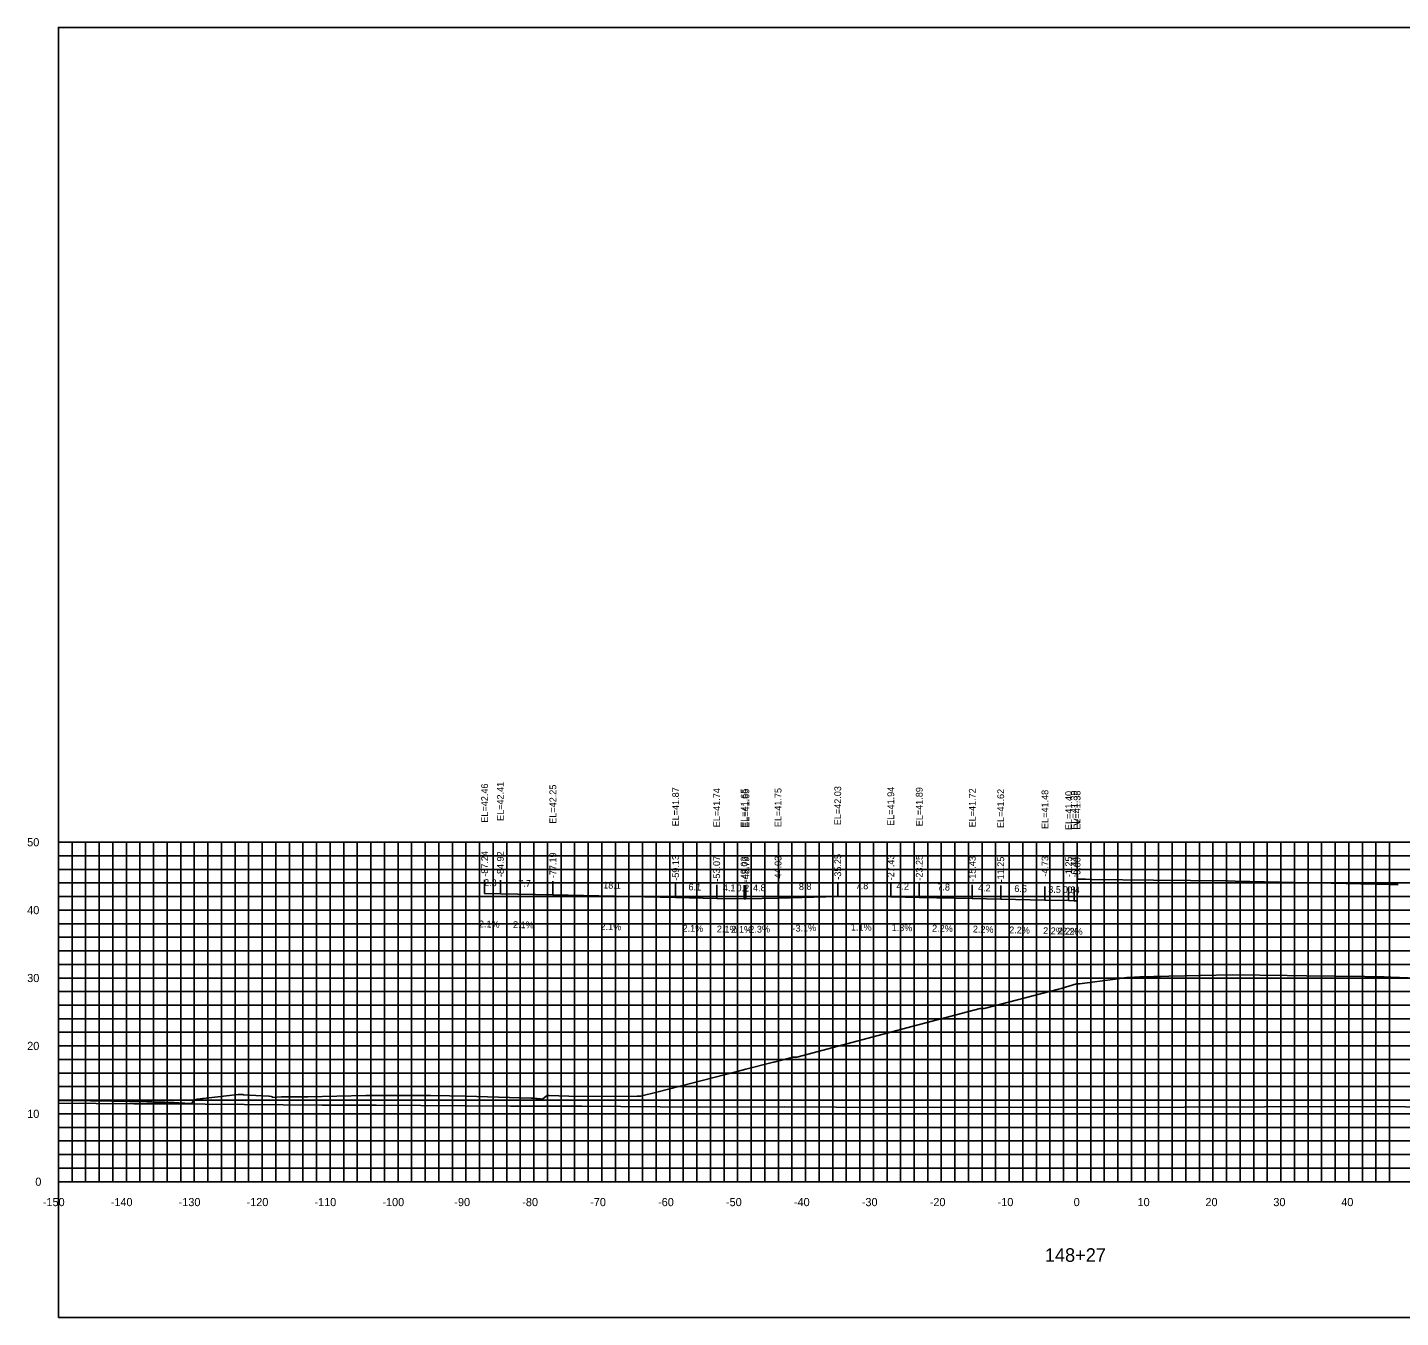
# Model space of a CAD drawing. Extents: x 1800880 to 1818864, y 245271 to 250560.
# Drawn here: x 1817075.2 to 1817277.4, y 249261.4 to 249451.4 of the extents above; entities that cross this region are included whole.
import ezdxf

# ---------------------------------------------------------------- set-up
doc = ezdxf.new("R2010")
doc.units = 0
for name, color, linetype in [('33', 7, 'Continuous'), ('ANNO-TXT', 7, 'Continuous'), ('AXIS', 7, 'Continuous'), ('CL-CNST', 7, 'Continuous'), ('DESIGN - DRAINAGE - Bridges', 7, 'Continuous'), ('Level 32', 7, 'Continuous'), ('Level 37', 7, 'Continuous'), ('Level 46', 7, 'Continuous'), ('Level 62', 7, 'Continuous'), ('SHT-BDR', 7, 'Continuous')]:
    doc.layers.add(name, color=color, linetype=linetype)

msp = doc.modelspace()

# ---------------------------------------------------------------- linework, layer by layer
at = {"layer": 'AXIS'}
msp.add_lwpolyline([(1817229.79, 249325.91), (1817230.92, 249325.9), (1817231.04, 249325.9), (1817231.96, 249325.88), (1817241.04, 249325.78), (1817251.93, 249325.66), (1817253.04, 249325.64), (1817263.93, 249325.4), (1817265.04, 249325.38), (1817275.93, 249325.14), (1817277.04, 249325.11)], dxfattribs=at)
at = {"layer": 'CL-CNST'}
msp.add_lwpolyline([(1817079.78, 249293.33), (1817081.34, 249293.32), (1817087.6, 249293.24), (1817092.79, 249293.11), (1817093.01, 249293.11), (1817093.26, 249293.1), (1817093.54, 249293.1), (1817093.84, 249293.09), (1817094.18, 249293.08), (1817094.56, 249293.08), (1817094.98, 249293.07), (1817095.46, 249293.06), (1817096.01, 249293.04), (1817096.57, 249293.03), (1817096.81, 249293.02), (1817097.04, 249293), (1817097.23, 249292.99), (1817097.39, 249292.99), (1817097.52, 249292.98), (1817099.31, 249292.87), (1817099.48, 249293.03), (1817099.89, 249293.36), (1817099.92, 249293.41), (1817100.21, 249293.54), (1817100.26, 249293.54), (1817101.01, 249293.62), (1817101.09, 249293.61), (1817106.23, 249294.18), (1817106.71, 249294.18), (1817106.93, 249294.18), (1817107.02, 249294.17), (1817108.85, 249294.04), (1817110.77, 249293.97), (1817111.15, 249293.89), (1817111.2, 249293.88), (1817111.25, 249293.87), (1817111.27, 249293.87), (1817111.27, 249293.86), (1817111.28, 249293.81), (1817111.29, 249293.78), (1817112.64, 249293.87), (1817112.84, 249293.87), (1817116.23, 249293.86), (1817116.49, 249293.86), (1817125.06, 249294.06), (1817125.27, 249294.06), (1817125.82, 249294.06), (1817127.61, 249294.06), (1817128.74, 249294.05), (1817129.61, 249294.05), (1817130.03, 249294.05), (1817132.89, 249294.04), (1817133.33, 249294.04), (1817134.32, 249294.04), (1817134.57, 249294.04), (1817137.38, 249294.02), (1817139.76, 249293.96), (1817149.39, 249293.68), (1817149.59, 249293.66), (1817149.88, 249293.64), (1817150.08, 249293.62), (1817150.22, 249293.6), (1817150.33, 249293.59), (1817150.41, 249293.59), (1817150.48, 249293.58), (1817150.53, 249293.57), (1817150.58, 249293.57), (1817150.62, 249293.57), (1817150.65, 249293.56), (1817150.68, 249293.56), (1817150.71, 249293.56), (1817150.73, 249293.56), (1817150.75, 249293.55), (1817150.77, 249293.55), (1817150.79, 249293.55), (1817151.08, 249293.53), (1817151.6, 249293.95), (1817151.67, 249294), (1817151.81, 249294.03), (1817151.85, 249294.04), (1817151.86, 249294.04), (1817151.99, 249294.06), (1817152.05, 249294.06), (1817156.35, 249293.9), (1817165, 249293.95), (1817165.38, 249293.95), (1817165.5, 249293.95), (1817167.9, 249294.56), (1817179.72, 249297.6), (1817180.99, 249297.92), (1817185.08, 249298.96), (1817185.14, 249298.97), (1817187.96, 249299.7), (1817188.45, 249299.72), (1817188.53, 249299.72), (1817205.66, 249304.27), (1817215.53, 249306.86), (1817215.8, 249306.87), (1817216.1, 249306.88), (1817227.04, 249309.73), (1817227.46, 249309.83), (1817229.67, 249310.49), (1817229.88, 249310.49), (1817230.15, 249310.48), (1817235.38, 249311.21), (1817237.12, 249311.46), (1817237.18, 249311.46), (1817238.24, 249311.49), (1817238.59, 249311.49), (1817239.03, 249311.51), (1817241.08, 249311.58), (1817241.41, 249311.59), (1817242.08, 249311.6), (1817243.31, 249311.63), (1817252.61, 249311.81), (1817260.73, 249311.71), (1817263.54, 249311.67), (1817272.14, 249311.56), (1817275.02, 249311.53), (1817275.96, 249311.49), (1817278.52, 249311.4)], dxfattribs=at)
at = {"layer": 'DESIGN - DRAINAGE - Bridges'}
for p, q in [((1817079.73, 249331.36), (1817079.78, 249331.36)), ((1817079.78, 249281.36), (1817079.78, 249331.36)), ((1817079.73, 249321.36), (1817079.78, 249321.36)), ((1817079.73, 249311.36), (1817079.78, 249311.36)), ((1817079.73, 249301.36), (1817079.78, 249301.36)), ((1817079.73, 249291.36), (1817079.78, 249291.36)), ((1817079.73, 249281.36), (1817079.78, 249281.36)), ((1817079.78, 249281.36), (1817379.79, 249281.36)), ((1817079.78, 249281.3), (1817079.78, 249281.36)), ((1817089.79, 249281.3), (1817089.79, 249281.36)), ((1817099.79, 249281.3), (1817099.79, 249281.36)), ((1817109.79, 249281.3), (1817109.79, 249281.36)), ((1817119.79, 249281.3), (1817119.79, 249281.36)), ((1817129.79, 249281.3), (1817129.79, 249281.36)), ((1817139.79, 249281.3), (1817139.79, 249281.36)), ((1817149.79, 249281.3), (1817149.79, 249281.36)), ((1817159.79, 249281.3), (1817159.79, 249281.36)), ((1817169.79, 249281.3), (1817169.79, 249281.36)), ((1817179.79, 249281.3), (1817179.79, 249281.36)), ((1817189.79, 249281.3), (1817189.79, 249281.36)), ((1817199.79, 249281.3), (1817199.79, 249281.36)), ((1817209.79, 249281.3), (1817209.79, 249281.36)), ((1817219.79, 249281.3), (1817219.79, 249281.36)), ((1817229.79, 249281.3), (1817229.79, 249281.36)), ((1817239.79, 249281.3), (1817239.79, 249281.36)), ((1817249.79, 249281.3), (1817249.79, 249281.36)), ((1817259.79, 249281.3), (1817259.79, 249281.36)), ((1817269.79, 249281.3), (1817269.79, 249281.36))]:
    msp.add_line(p, q, dxfattribs=at)
at = {"layer": 'Level 37'}
for p, q in [((1817142.54, 249323.82), (1817142.54, 249325.82)), ((1817144.86, 249323.77), (1817144.86, 249325.77)), ((1817152.59, 249323.6), (1817152.59, 249325.6)), ((1817170.66, 249323.22), (1817170.66, 249325.22)), ((1817176.71, 249323.09), (1817176.71, 249325.09)), ((1817180.76, 249323.01), (1817180.76, 249325.01)), ((1817181, 249323), (1817181, 249325)), ((1817181, 249323), (1817181, 249325)), ((1817185.75, 249323.11), (1817185.75, 249325.11)), ((1817194.54, 249323.38), (1817194.54, 249325.38)), ((1817202.35, 249323.3), (1817202.35, 249325.3)), ((1817206.54, 249323.24), (1817206.54, 249325.24)), ((1817214.35, 249323.07), (1817214.35, 249325.07)), ((1817218.54, 249322.98), (1817218.54, 249324.98)), ((1817225.05, 249322.84), (1817225.05, 249324.84)), ((1817228.54, 249322.76), (1817228.54, 249324.76)), ((1817229.35, 249322.74), (1817229.35, 249324.74)), ((1817229.78, 249322.73), (1817229.78, 249324.73))]:
    msp.add_line(p, q, dxfattribs=at)
msp.add_lwpolyline([(1817079.78, 249261.36), (1817379.79, 249261.36), (1817379.79, 249451.36), (1817079.78, 249451.36)], close=True, dxfattribs=at)
at = {"layer": 'Level 46'}
for p, q in [((1817079.78, 249331.36), (1817379.79, 249331.36)), ((1817079.78, 249281.36), (1817079.78, 249331.36)), ((1817081.79, 249281.36), (1817081.79, 249331.36)), ((1817083.79, 249281.36), (1817083.79, 249331.36)), ((1817085.79, 249281.36), (1817085.79, 249331.36)), ((1817087.79, 249281.36), (1817087.79, 249331.36)), ((1817089.79, 249281.36), (1817089.79, 249331.36)), ((1817091.79, 249281.36), (1817091.79, 249331.36)), ((1817093.79, 249281.36), (1817093.79, 249331.36)), ((1817095.79, 249281.36), (1817095.79, 249331.36)), ((1817097.79, 249281.36), (1817097.79, 249331.36)), ((1817099.79, 249281.36), (1817099.79, 249331.36)), ((1817101.79, 249281.36), (1817101.79, 249331.36)), ((1817103.79, 249281.36), (1817103.79, 249331.36)), ((1817105.79, 249281.36), (1817105.79, 249331.36)), ((1817107.79, 249281.36), (1817107.79, 249331.36)), ((1817109.79, 249281.36), (1817109.79, 249331.36)), ((1817111.79, 249281.36), (1817111.79, 249331.36)), ((1817113.79, 249281.36), (1817113.79, 249331.36)), ((1817115.79, 249281.36), (1817115.79, 249331.36)), ((1817117.79, 249281.36), (1817117.79, 249331.36)), ((1817119.79, 249281.36), (1817119.79, 249331.36)), ((1817121.79, 249281.36), (1817121.79, 249331.36)), ((1817123.79, 249281.36), (1817123.79, 249331.36)), ((1817125.79, 249281.36), (1817125.79, 249331.36)), ((1817127.79, 249281.36), (1817127.79, 249331.36)), ((1817129.79, 249281.36), (1817129.79, 249331.36)), ((1817131.79, 249281.36), (1817131.79, 249331.36)), ((1817133.79, 249281.36), (1817133.79, 249331.36)), ((1817135.79, 249281.36), (1817135.79, 249331.36)), ((1817137.79, 249281.36), (1817137.79, 249331.36)), ((1817139.79, 249281.36), (1817139.79, 249331.36)), ((1817141.79, 249281.36), (1817141.79, 249331.36)), ((1817143.79, 249281.36), (1817143.79, 249331.36)), ((1817145.79, 249281.36), (1817145.79, 249331.36)), ((1817147.79, 249281.36), (1817147.79, 249331.36)), ((1817149.79, 249281.36), (1817149.79, 249331.36)), ((1817151.79, 249281.36), (1817151.79, 249331.36)), ((1817153.79, 249281.36), (1817153.79, 249331.36)), ((1817155.79, 249281.36), (1817155.79, 249331.36)), ((1817157.79, 249281.36), (1817157.79, 249331.36)), ((1817159.79, 249281.36), (1817159.79, 249331.36)), ((1817161.79, 249281.36), (1817161.79, 249331.36)), ((1817163.79, 249281.36), (1817163.79, 249331.36)), ((1817165.79, 249281.36), (1817165.79, 249331.36)), ((1817167.79, 249281.36), (1817167.79, 249331.36)), ((1817169.79, 249281.36), (1817169.79, 249331.36)), ((1817171.79, 249281.36), (1817171.79, 249331.36)), ((1817173.79, 249281.36), (1817173.79, 249331.36)), ((1817175.79, 249281.36), (1817175.79, 249331.36)), ((1817177.79, 249281.36), (1817177.79, 249331.36)), ((1817179.79, 249281.36), (1817179.79, 249331.36)), ((1817181.79, 249281.36), (1817181.79, 249331.36)), ((1817183.79, 249281.36), (1817183.79, 249331.36)), ((1817185.79, 249281.36), (1817185.79, 249331.36)), ((1817187.79, 249281.36), (1817187.79, 249331.36)), ((1817189.79, 249281.36), (1817189.79, 249331.36)), ((1817191.79, 249281.36), (1817191.79, 249331.36)), ((1817193.79, 249281.36), (1817193.79, 249331.36)), ((1817195.79, 249281.36), (1817195.79, 249331.36)), ((1817197.79, 249281.36), (1817197.79, 249331.36)), ((1817199.79, 249281.36), (1817199.79, 249331.36)), ((1817201.79, 249281.36), (1817201.79, 249331.36)), ((1817203.79, 249281.36), (1817203.79, 249331.36)), ((1817205.79, 249281.36), (1817205.79, 249331.36)), ((1817207.79, 249281.36), (1817207.79, 249331.36)), ((1817209.79, 249281.36), (1817209.79, 249331.36)), ((1817211.79, 249281.36), (1817211.79, 249331.36)), ((1817213.79, 249281.36), (1817213.79, 249331.36)), ((1817215.79, 249281.36), (1817215.79, 249331.36)), ((1817217.79, 249281.36), (1817217.79, 249331.36)), ((1817219.79, 249281.36), (1817219.79, 249331.36)), ((1817221.79, 249281.36), (1817221.79, 249331.36)), ((1817223.79, 249281.36), (1817223.79, 249331.36)), ((1817225.79, 249281.36), (1817225.79, 249331.36)), ((1817227.79, 249281.36), (1817227.79, 249331.36)), ((1817229.79, 249281.36), (1817229.79, 249331.36)), ((1817231.79, 249281.36), (1817231.79, 249331.36)), ((1817233.79, 249281.36), (1817233.79, 249331.36)), ((1817235.79, 249281.36), (1817235.79, 249331.36)), ((1817237.79, 249281.36), (1817237.79, 249331.36)), ((1817239.79, 249281.36), (1817239.79, 249331.36)), ((1817241.79, 249281.36), (1817241.79, 249331.36)), ((1817243.79, 249281.36), (1817243.79, 249331.36)), ((1817245.79, 249281.36), (1817245.79, 249331.36)), ((1817247.79, 249281.36), (1817247.79, 249331.36)), ((1817249.79, 249281.36), (1817249.79, 249331.36)), ((1817251.79, 249281.36), (1817251.79, 249331.36)), ((1817253.79, 249281.36), (1817253.79, 249331.36)), ((1817255.79, 249281.36), (1817255.79, 249331.36)), ((1817257.79, 249281.36), (1817257.79, 249331.36)), ((1817259.79, 249281.36), (1817259.79, 249331.36)), ((1817261.79, 249281.36), (1817261.79, 249331.36)), ((1817263.79, 249281.36), (1817263.79, 249331.36)), ((1817265.79, 249281.36), (1817265.79, 249331.36)), ((1817267.79, 249281.36), (1817267.79, 249331.36)), ((1817269.79, 249281.36), (1817269.79, 249331.36)), ((1817271.79, 249281.36), (1817271.79, 249331.36)), ((1817273.79, 249281.36), (1817273.79, 249331.36)), ((1817275.79, 249281.36), (1817275.79, 249331.36)), ((1817079.78, 249329.36), (1817379.79, 249329.36)), ((1817079.78, 249327.36), (1817379.79, 249327.36)), ((1817079.78, 249325.36), (1817379.79, 249325.36)), ((1817079.78, 249323.36), (1817379.79, 249323.36)), ((1817079.78, 249321.36), (1817379.79, 249321.36)), ((1817079.78, 249319.36), (1817379.79, 249319.36)), ((1817079.78, 249317.36), (1817379.79, 249317.36)), ((1817079.78, 249315.36), (1817379.79, 249315.36)), ((1817079.78, 249313.36), (1817379.79, 249313.36)), ((1817079.78, 249311.36), (1817379.79, 249311.36)), ((1817079.78, 249309.36), (1817379.79, 249309.36)), ((1817079.78, 249307.36), (1817379.79, 249307.36)), ((1817079.78, 249305.36), (1817379.79, 249305.36)), ((1817079.78, 249303.36), (1817379.79, 249303.36)), ((1817079.78, 249301.36), (1817379.79, 249301.36)), ((1817079.78, 249299.36), (1817379.79, 249299.36)), ((1817079.78, 249297.36), (1817379.79, 249297.36)), ((1817079.78, 249295.36), (1817379.79, 249295.36)), ((1817079.78, 249293.36), (1817379.79, 249293.36)), ((1817079.78, 249291.36), (1817379.79, 249291.36)), ((1817079.78, 249289.36), (1817379.79, 249289.36)), ((1817079.78, 249287.36), (1817379.79, 249287.36)), ((1817079.78, 249285.36), (1817379.79, 249285.36)), ((1817079.78, 249283.36), (1817379.79, 249283.36)), ((1817079.78, 249281.36), (1817379.79, 249281.36))]:
    msp.add_line(p, q, dxfattribs=at)
at = {"layer": 'Level 62'}
for points in [[(1817142.54, 249323.82), (1817144.86, 249323.77), (1817152.59, 249323.6), (1817170.66, 249323.22), (1817176.71, 249323.09), (1817180.76, 249323.01), (1817181, 249323)], [(1817181, 249323), (1817185.75, 249323.11), (1817194.54, 249323.38), (1817202.35, 249323.3), (1817206.54, 249323.24), (1817214.35, 249323.07), (1817218.54, 249322.98), (1817225.05, 249322.84), (1817228.54, 249322.76), (1817229.35, 249322.74), (1817229.78, 249322.73)], [(1817079.78, 249292.94), (1817090.86, 249292.85), (1817095.66, 249292.84), (1817118.62, 249292.62), (1817126.56, 249292.61), (1817146.37, 249292.48), (1817156.87, 249292.48), (1817174.13, 249292.36), (1817186.74, 249292.38), (1817201.88, 249292.27), (1817216.27, 249292.32), (1817229.64, 249292.28), (1817245.54, 249292.35), (1817257.4, 249292.37), (1817274.6, 249292.46), (1817285.15, 249292.28), (1817303.5, 249292.39), (1817312.91, 249292.49), (1817321.58, 249292.43), (1817340.66, 249292.55), (1817349.03, 249292.69), (1817368.42, 249292.8), (1817376.45, 249292.59), (1817379.79, 249292.61)]]:
    msp.add_lwpolyline(points, dxfattribs=at)

# ---------------------------------------------------------------- texts
for s, p in [('-150', (1817077.48, 249277.76)), ('-140', (1817087.48, 249277.76)), ('-130', (1817097.48, 249277.76)), ('-120', (1817107.48, 249277.76)), ('-110', (1817117.48, 249277.76)), ('-100', (1817127.48, 249277.76)), ('-90', (1817138.08, 249277.76)), ('-80', (1817148.08, 249277.76)), ('-70', (1817158.08, 249277.76)), ('-60', (1817168.08, 249277.76)), ('-50', (1817178.08, 249277.76)), ('-40', (1817188.08, 249277.76)), ('-30', (1817198.08, 249277.76)), ('-20', (1817208.08, 249277.76)), ('-10', (1817218.08, 249277.76)), ('0', (1817229.28, 249277.76)), ('10', (1817238.68, 249277.76)), ('20', (1817248.68, 249277.76)), ('30', (1817258.68, 249277.76)), ('40', (1817268.68, 249277.76))]:
    msp.add_text(s, height=1.2).set_placement(p)
at = {"layer": '33'}
for s, p in [('50', (1817075.18, 249330.76)), ('40', (1817075.18, 249320.76)), ('30', (1817075.18, 249310.76)), ('20', (1817075.18, 249300.76)), ('10', (1817075.18, 249290.76)), ('0', (1817076.38, 249280.76))]:
    msp.add_text(s, height=1.2, dxfattribs=at).set_placement(p)
at = {"layer": 'ANNO-TXT'}
for s, rotation, p in [('2.3', 358.7868, (1817142.44, 249324.92)), ('7.7', 358.7868, (1817147.47, 249324.81)), ('18.1', 358.7868, (1817159.99, 249324.55)), ('6.1', 358.7868, (1817172.55, 249324.28)), ('4.1', 358.7868, (1817177.61, 249324.17)), ('0.2', 358.7868, (1817179.62, 249324.13)), ('4.8', 1.2939, (1817182.07, 249324.12)), ('8.8', 1.7991, (1817188.83, 249324.3)), ('7.8', 359.3576, (1817197.17, 249324.45)), ('4.2', 359.2677, (1817203.17, 249324.39)), ('7.8', 358.7397, (1817209.19, 249324.28)), ('4.2', 358.7397, (1817215.19, 249324.15)), ('6.5', 358.7397, (1817220.53, 249324.03)), ('3.5', 358.7397, (1817225.53, 249323.92)), ('0.8', 358.7397, (1817227.68, 249323.88)), ('0.4', 358.7397, (1817228.3, 249323.86)), ('2.1%', 358.7868, (1817141.68, 249318.83)), ('2.1%', 358.7868, (1817146.71, 249318.73)), ('2.1%', 358.7868, (1817159.6, 249318.45)), ('2.1%', 358.7868, (1817171.67, 249318.2)), ('2.1%', 358.7868, (1817176.72, 249318.09)), ('2.1%', 358.7868, (1817178.86, 249318.05)), ('-2.3%', 1.2939, (1817181.08, 249318)), ('-3.1%', 1.7991, (1817187.89, 249318.17)), ('1.1%', 359.3576, (1817196.47, 249318.36)), ('1.3%', 359.2677, (1817202.47, 249318.29)), ('2.2%', 358.7397, (1817208.42, 249318.2)), ('2.2%', 358.7397, (1817214.42, 249318.07)), ('2.2%', 358.7397, (1817219.77, 249317.95)), ('2.2%', 358.7397, (1817224.77, 249317.84)), ('2.2%', 358.7397, (1817226.92, 249317.79)), ('2.2%', 358.7397, (1817227.54, 249317.78))]:
    msp.add_text(s, height=1, rotation=rotation, dxfattribs=at).set_placement(p)
at = {"layer": 'DESIGN - DRAINAGE - Bridges'}
for s, height, p in [('>', 1.5, (1817229.18, 249333.61)), ('-', 0.0001, (1817079.78, 249281.36))]:
    msp.add_text(s, height=height, dxfattribs=at).set_placement(p)
at = {"layer": 'Level 32'}
msp.add_text('148+27', height=2, dxfattribs=at).set_placement((1817225.03, 249269.56))
at = {"layer": 'SHT-BDR'}
for s, p in [('EL=42.46', (1817143.04, 249334.24)), ('EL=42.41', (1817145.36, 249334.49)), ('EL=42.25', (1817153.09, 249334.08)), ('EL=41.87', (1817171.16, 249333.69)), ('EL=41.74', (1817177.21, 249333.56)), ('EL=41.65', (1817181.26, 249333.48)), ('EL=41.65', (1817181.5, 249333.47)), ('EL=41.65', (1817181.5, 249333.47)), ('EL=41.75', (1817186.25, 249333.58)), ('EL=42.03', (1817195.04, 249333.86)), ('EL=41.94', (1817202.85, 249333.77)), ('EL=41.89', (1817207.04, 249333.71)), ('EL=41.72', (1817214.85, 249333.54)), ('EL=41.62', (1817219.04, 249333.45)), ('EL=41.48', (1817225.55, 249333.31)), ('EL=41.40', (1817229.04, 249333.15)), ('EL=41.39', (1817229.85, 249333.21)), ('EL=41.38', (1817230.28, 249333.2)), ('-87.24', (1817143.04, 249326.27)), ('-84.92', (1817145.36, 249326.22)), ('-77.19', (1817153.09, 249326.06)), ('-59.13', (1817171.16, 249325.68)), ('-53.07', (1817177.21, 249325.55)), ('-49.02', (1817181.26, 249325.46)), ('-48.79', (1817181.5, 249325.46)), ('-48.79', (1817181.5, 249325.46)), ('-44.03', (1817186.25, 249325.56)), ('-35.25', (1817195.04, 249325.84)), ('-27.43', (1817202.85, 249325.75)), ('-23.25', (1817207.04, 249325.7)), ('-15.43', (1817214.85, 249325.53)), ('-11.25', (1817219.04, 249325.44)), ('-4.73', (1817225.55, 249326.28)), ('-1.25', (1817229.04, 249326.21)), ('-0.44', (1817229.85, 249326.19)), ('-0.00', (1817230.28, 249326.1))]:
    msp.add_text(s, height=1, rotation=90, dxfattribs=at).set_placement(p)

doc.saveas('drawing.dxf')
